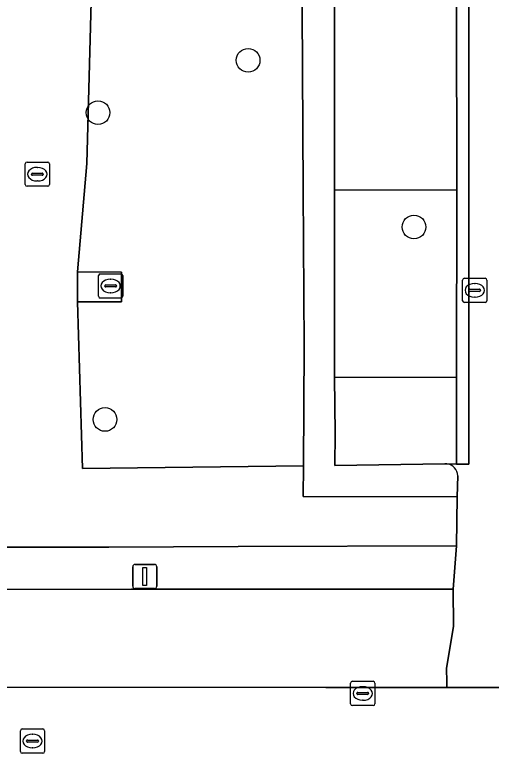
# Model space of a CAD drawing. Extents: x 161477 to 163040, y 383680 to 384871.
# Drawn here: x 162039.63 to 162059.28, y 384502.31 to 384532.78 of the extents above; entities that cross this region are included whole.
import ezdxf

# ---------------------------------------------------------------- set-up
doc = ezdxf.new("R2010")
doc.units = 0
for name, color, linetype in [('IMGEO_Berm_groen', 7, 'Continuous'), ('IMGEO_Boom', 7, 'Continuous'), ('IMGEO_Brandkraan', 7, 'Continuous'), ('IMGEO_Groenvoorziening', 7, 'Continuous'), ('IMGEO_Haag', 7, 'Continuous'), ('IMGEO_Kolk', 7, 'Continuous'), ('IMGEO_Lichtmast', 7, 'Continuous'), ('IMGEO_Parkeervlak_open', 7, 'Continuous'), ('IMGEO_Rijbaan_lokaal_open', 7, 'Continuous'), ('IMGEO_Rioolput', 7, 'Continuous'), ('IMGEO_Voetpad_gesloten', 7, 'Continuous'), ('IMGEO_Voetpad_open', 7, 'Continuous')]:
    doc.layers.add(name, color=color, linetype=linetype)

msp = doc.modelspace()

# ---------------------------------------------------------------- linework, layer by layer
at = {"layer": 'IMGEO_Berm_groen'}
msp.add_lwpolyline([(162057.722, 384507.556), (162057.709, 384509.083), (162048.624, 384509.085), (162044.445, 384509.085), (162031.643, 384509.049), (162031.727, 384505.03), (162052.452, 384505.019), (162052.815, 384505.019), (162057.448, 384505.02), (162057.441, 384505.255), (162057.426, 384505.804)], close=True, dxfattribs=at)
at = {"layer": 'IMGEO_Boom'}
for centre in [(162049.25, 384530.9), (162043.06, 384528.74), (162056.09, 384524.02), (162043.35, 384516.08)]:
    msp.add_circle(centre, 0.489, dxfattribs=at)
at = {"layer": 'IMGEO_Brandkraan'}
for p, q in [((162043.079, 384521.164), (162043.079, 384522.016)), ((162043.154, 384522.09), (162044.006, 384522.09)), ((162044.08, 384522.016), (162044.08, 384521.164)), ((162043.338, 384521.584), (162043.338, 384521.596)), ((162043.381, 384521.633), (162043.779, 384521.633)), ((162043.567, 384521.87), (162043.592, 384521.87)), ((162043.822, 384521.596), (162043.822, 384521.584)), ((162043.776, 384521.547), (162043.378, 384521.547)), ((162043.59, 384521.31), (162043.565, 384521.31)), ((162044.006, 384521.09), (162043.154, 384521.09))]:
    msp.add_line(p, q, dxfattribs=at)
for points in [[(162043.079, 384521.164), (162043.079, 384522.016)], [(162043.154, 384522.09), (162044.006, 384522.09)], [(162044.08, 384522.016), (162044.08, 384521.164)], [(162044.006, 384521.09), (162043.154, 384521.09)]]:
    msp.add_lwpolyline(points, dxfattribs=at)
for centre, radius, start, end in [((162043.156, 384522.014), 0.0765, 91.552, 178.448), ((162043.156, 384522.014), 0.0765, 91.552, 178.448), ((162044.004, 384522.014), 0.0765, 1.552, 88.448), ((162044.004, 384522.014), 0.0765, 1.552, 88.448), ((162043.378, 384521.593), 0.0403, 85.8775, 175.7526), ((162043.375, 384521.583), 0.0366, 178.938, 274.7102), ((162043.779, 384521.59), 0.043, 264.8664, 352.4533), ((162043.783, 384521.595), 0.0386, 1.7309, 96.639), ((162043.156, 384521.166), 0.0765, 181.552, 268.448), ((162043.156, 384521.166), 0.0765, 181.552, 268.448), ((162044.004, 384521.166), 0.0765, 271.552, 358.448), ((162044.004, 384521.166), 0.0765, 271.552, 358.448)]:
    msp.add_arc(centre, radius, start, end, dxfattribs=at)
for centre, major_axis, ratio, start_param, end_param in [((162043.566, 384521.59), (-0.387, 0.002), 0.722429, 4.712389, 7.853982), ((162043.591, 384521.59), (-0.39, 0.002), 0.717154, 1.570796, 4.712389)]:
    msp.add_ellipse(centre, major_axis=major_axis, ratio=ratio, start_param=start_param, end_param=end_param, dxfattribs=at)
at = {"layer": 'IMGEO_Groenvoorziening'}
for points in [[(162092.421, 384565.458), (162091.786, 384565.457), (162052.794, 384565.396), (162051.294, 384565.394), (162051.35, 384555.434), (162051.52, 384525.545), (162051.556, 384519.106), (162051.53, 384514.161), (162051.523, 384512.899), (162057.876, 384512.891), (162057.892, 384513.755)], [(162029.512, 384535.233), (162030.164, 384527.301), (162031.061, 384519.399), (162031.391, 384514.945), (162031.606, 384510.809), (162043.502, 384510.817), (162048.846, 384510.835), (162057.837, 384510.867), (162057.876, 384512.891), (162051.523, 384512.899), (162051.53, 384514.161), (162045.829, 384514.093), (162042.425, 384514.052), (162042.21, 384520.937), (162042.219, 384522.166), (162042.598, 384526.639), (162042.997, 384541.538)], [(162057.448, 384514.252), (162057.361, 384514.255), (162052.828, 384514.177), (162052.846, 384515.496), (162052.811, 384517.822), (162052.814, 384525.546), (162052.812, 384528.106), (162052.811, 384530.629), (162052.81, 384533.135)]]:
    msp.add_lwpolyline(points, dxfattribs=at)
for points in [[(162051.35, 384555.434), (162047.052, 384555.331), (162045.489, 384554.688), (162043.952, 384552.117), (162042.533, 384546.689), (162042.997, 384541.538), (162042.598, 384526.639), (162042.219, 384522.166), (162044.034, 384522.158), (162044.024, 384520.929), (162042.21, 384520.937), (162042.425, 384514.052), (162045.829, 384514.093), (162051.53, 384514.161), (162051.556, 384519.106), (162051.52, 384525.545)], [(162057.851, 384525.549), (162052.814, 384525.546), (162052.811, 384517.822), (162057.842, 384517.814)]]:
    msp.add_lwpolyline(points, close=True, dxfattribs=at)
msp.add_arc((162057.386, 384513.75), 0.506, 0.6123, 82.9404, dxfattribs=at)
at = {"layer": 'IMGEO_Haag'}
for points in [[(162092.421, 384565.458), (162091.786, 384565.457), (162052.794, 384565.396), (162051.294, 384565.394), (162051.35, 384555.434), (162051.52, 384525.545), (162051.556, 384519.106), (162051.53, 384514.161), (162051.523, 384512.899), (162057.876, 384512.891), (162057.892, 384513.755)], [(162057.448, 384514.252), (162057.361, 384514.255), (162052.828, 384514.177), (162052.846, 384515.496), (162052.811, 384517.822), (162052.814, 384525.546), (162052.812, 384528.106), (162052.811, 384530.629), (162052.81, 384533.135)]]:
    msp.add_lwpolyline(points, dxfattribs=at)
msp.add_arc((162057.386, 384513.75), 0.506, 0.6123, 82.9404, dxfattribs=at)
at = {"layer": 'IMGEO_Kolk'}
for p, q in [((162058.171, 384521.908), (162059.023, 384521.908)), ((162058.096, 384520.982), (162058.096, 384521.834)), ((162058.584, 384521.688), (162058.609, 384521.688)), ((162059.097, 384521.834), (162059.097, 384520.982)), ((162058.355, 384521.402), (162058.355, 384521.414)), ((162058.793, 384521.365), (162058.395, 384521.365)), ((162058.398, 384521.451), (162058.796, 384521.451)), ((162058.839, 384521.414), (162058.839, 384521.402)), ((162058.607, 384521.128), (162058.582, 384521.128)), ((162059.023, 384520.908), (162058.171, 384520.908)), ((162053.477, 384504.35), (162053.477, 384505.202)), ((162053.552, 384505.276), (162054.404, 384505.276)), ((162054.478, 384505.202), (162054.478, 384504.35)), ((162053.779, 384504.819), (162054.177, 384504.819)), ((162053.965, 384505.056), (162053.99, 384505.056)), ((162053.736, 384504.77), (162053.736, 384504.782)), ((162054.174, 384504.733), (162053.776, 384504.733)), ((162054.22, 384504.782), (162054.22, 384504.77)), ((162054.404, 384504.276), (162053.552, 384504.276)), ((162053.988, 384504.496), (162053.963, 384504.496))]:
    msp.add_line(p, q, dxfattribs=at)
for points in [[(162058.171, 384521.908), (162059.023, 384521.908)], [(162058.096, 384520.982), (162058.096, 384521.834)], [(162059.097, 384521.834), (162059.097, 384520.982)], [(162059.023, 384520.908), (162058.171, 384520.908)], [(162053.477, 384504.35), (162053.477, 384505.202)], [(162053.552, 384505.276), (162054.404, 384505.276)], [(162054.478, 384505.202), (162054.478, 384504.35)], [(162054.404, 384504.276), (162053.552, 384504.276)]]:
    msp.add_lwpolyline(points, dxfattribs=at)
for centre, radius, start, end in [((162058.173, 384521.832), 0.0765, 91.552, 178.448), ((162058.173, 384521.832), 0.0765, 91.552, 178.448), ((162059.021, 384521.832), 0.0765, 1.552, 88.448), ((162059.021, 384521.832), 0.0765, 1.552, 88.448), ((162058.395, 384521.411), 0.0403, 85.8775, 175.7526), ((162058.392, 384521.401), 0.0366, 178.938, 274.7102), ((162058.796, 384521.408), 0.043, 264.8664, 352.4533), ((162058.8, 384521.413), 0.0386, 1.7309, 96.639), ((162058.173, 384520.984), 0.0765, 181.552, 268.448), ((162058.173, 384520.984), 0.0765, 181.552, 268.448), ((162059.021, 384520.984), 0.0765, 271.552, 358.448), ((162059.021, 384520.984), 0.0765, 271.552, 358.448), ((162053.554, 384505.2), 0.0765, 91.552, 178.448), ((162053.554, 384505.2), 0.0765, 91.552, 178.448), ((162054.402, 384505.2), 0.0765, 1.552, 88.448), ((162054.402, 384505.2), 0.0765, 1.552, 88.448), ((162053.776, 384504.779), 0.0403, 85.8775, 175.7526), ((162054.181, 384504.781), 0.0386, 1.7309, 96.639), ((162053.773, 384504.769), 0.0366, 178.938, 274.7102), ((162054.177, 384504.776), 0.043, 264.8664, 352.4533), ((162053.554, 384504.352), 0.0765, 181.552, 268.448), ((162053.554, 384504.352), 0.0765, 181.552, 268.448), ((162054.402, 384504.352), 0.0765, 271.552, 358.448), ((162054.402, 384504.352), 0.0765, 271.552, 358.448)]:
    msp.add_arc(centre, radius, start, end, dxfattribs=at)
for centre, major_axis, ratio, start_param, end_param in [((162058.583, 384521.408), (-0.387, 0.002), 0.722429, 4.712389, 7.853982), ((162058.608, 384521.408), (-0.39, 0.002), 0.717154, 1.570796, 4.712389), ((162053.964, 384504.776), (-0.387, 0.002), 0.722429, 4.712389, 7.853982), ((162053.989, 384504.776), (-0.39, 0.002), 0.717154, 1.570796, 4.712389)]:
    msp.add_ellipse(centre, major_axis=major_axis, ratio=ratio, start_param=start_param, end_param=end_param, dxfattribs=at)
at = {"layer": 'IMGEO_Lichtmast'}
for p, q in [((162044.495, 384509.2), (162044.495, 384510)), ((162044.495, 384510), (162044.495, 384509.2)), ((162044.595, 384510.1), (162045.385, 384510.1)), ((162045.385, 384510.1), (162044.595, 384510.1)), ((162045.485, 384510), (162045.485, 384509.2)), ((162045.485, 384509.2), (162045.485, 384510)), ((162045.385, 384509.1), (162044.595, 384509.1)), ((162044.595, 384509.1), (162045.385, 384509.1))]:
    msp.add_line(p, q, dxfattribs=at)
msp.add_lwpolyline([(162044.915, 384509.975), (162045.065, 384509.975), (162045.065, 384509.225), (162044.915, 384509.225), (162044.915, 384509.975)], dxfattribs=at)
for centre, start, end in [((162044.595, 384510), 90, 180), ((162044.595, 384510), 90, 180), ((162045.385, 384510), 0, 90), ((162045.385, 384510), 360, 90), ((162044.595, 384509.2), 180, 270), ((162044.595, 384509.2), 180, 270), ((162045.385, 384509.2), 270, 0), ((162045.385, 384509.2), 270, 0)]:
    msp.add_arc(centre, 0.1, start, end, dxfattribs=at)
at = {"layer": 'IMGEO_Parkeervlak_open'}
msp.add_lwpolyline([(162052.81, 384533.135), (162052.811, 384530.629), (162052.812, 384528.106), (162052.814, 384525.546), (162057.851, 384525.549), (162057.851, 384528.109), (162057.85, 384530.631), (162057.85, 384533.138)], dxfattribs=at)
msp.add_lwpolyline([(162057.842, 384517.814), (162052.811, 384517.822), (162052.846, 384515.496), (162052.828, 384514.177), (162057.361, 384514.255), (162057.448, 384514.252), (162057.847, 384514.237), (162057.846, 384515.245)], close=True, dxfattribs=at)
at = {"layer": 'IMGEO_Rijbaan_lokaal_open'}
for points in [[(162085.338, 384525.521), (162085.309, 384555.675), (162085.307, 384556.892), (162086.713, 384556.888), (162086.837, 384556.888), (162087.834, 384556.898), (162090.944, 384556.899), (162090.929, 384564.042), (162080.258, 384563.918), (162053.27, 384563.937), (162052.739, 384563.936), (162052.74, 384563.444), (162052.755, 384557.469), (162052.779, 384556.918), (162053.206, 384556.919), (162055.804, 384556.908), (162056.825, 384556.878), (162056.908, 384556.879), (162058.333, 384556.902), (162058.334, 384555.718), (162058.35, 384525.167), (162058.356, 384514.243), (162057.847, 384514.237), (162057.448, 384514.252)], [(162057.85, 384533.138), (162057.85, 384530.631), (162057.851, 384528.109), (162057.851, 384525.549), (162057.842, 384517.814), (162057.846, 384515.245), (162057.847, 384514.237), (162058.356, 384514.243), (162058.35, 384525.167), (162058.334, 384555.718)], [(162057.892, 384513.755), (162057.876, 384512.891), (162057.837, 384510.867), (162057.709, 384509.083), (162057.722, 384507.556), (162057.426, 384505.804), (162057.441, 384505.255), (162057.448, 384505.02), (162057.862, 384505.02), (162058.36, 384505.021), (162063.342, 384505.022), (162063.846, 384505.022), (162064.506, 384505.022), (162064.501, 384505.254), (162064.488, 384505.813), (162063.938, 384507.578), (162063.926, 384509.088), (162063.824, 384510.854), (162063.818, 384513), (162063.816, 384513.833)], [(162063.342, 384505.022), (162058.36, 384505.021), (162057.862, 384505.02), (162057.448, 384505.02), (162052.815, 384505.019), (162052.452, 384505.019), (162031.727, 384505.03), (162029.637, 384505.031), (162008.121, 384505.042), (161984.616, 384505.056), (161964.194, 384505.054)]]:
    msp.add_lwpolyline(points, dxfattribs=at)
msp.add_arc((162057.386, 384513.75), 0.506, 0.6123, 82.9404, dxfattribs=at)
at = {"layer": 'IMGEO_Rioolput'}
for p, q in [((162040.059, 384525.774), (162040.059, 384526.626)), ((162040.134, 384526.7), (162040.986, 384526.7)), ((162040.547, 384526.48), (162040.572, 384526.48)), ((162041.06, 384526.626), (162041.06, 384525.774)), ((162040.318, 384526.194), (162040.318, 384526.206)), ((162040.756, 384526.157), (162040.358, 384526.157)), ((162040.361, 384526.243), (162040.759, 384526.243)), ((162040.802, 384526.206), (162040.802, 384526.194)), ((162040.57, 384525.92), (162040.545, 384525.92)), ((162040.986, 384525.7), (162040.134, 384525.7)), ((162039.934, 384503.31), (162040.786, 384503.31)), ((162039.859, 384502.384), (162039.859, 384503.236)), ((162040.347, 384503.09), (162040.372, 384503.09)), ((162040.86, 384503.236), (162040.86, 384502.384)), ((162040.118, 384502.804), (162040.118, 384502.816)), ((162040.556, 384502.767), (162040.158, 384502.767)), ((162040.161, 384502.853), (162040.559, 384502.853)), ((162040.602, 384502.816), (162040.602, 384502.804)), ((162040.37, 384502.53), (162040.345, 384502.53)), ((162040.786, 384502.31), (162039.934, 384502.31))]:
    msp.add_line(p, q, dxfattribs=at)
for points in [[(162040.059, 384525.774), (162040.059, 384526.626)], [(162040.134, 384526.7), (162040.986, 384526.7)], [(162041.06, 384526.626), (162041.06, 384525.774)], [(162040.986, 384525.7), (162040.134, 384525.7)], [(162039.934, 384503.31), (162040.786, 384503.31)], [(162039.859, 384502.384), (162039.859, 384503.236)], [(162040.86, 384503.236), (162040.86, 384502.384)], [(162040.786, 384502.31), (162039.934, 384502.31)]]:
    msp.add_lwpolyline(points, dxfattribs=at)
for centre, radius, start, end in [((162040.136, 384526.624), 0.0765, 91.552, 178.448), ((162040.136, 384526.624), 0.0765, 91.552, 178.448), ((162040.984, 384526.624), 0.0765, 1.552, 88.448), ((162040.984, 384526.624), 0.0765, 1.552, 88.448), ((162040.358, 384526.203), 0.0403, 85.8775, 175.7526), ((162040.355, 384526.193), 0.0366, 178.938, 274.7102), ((162040.759, 384526.2), 0.043, 264.8664, 352.4533), ((162040.763, 384526.205), 0.0386, 1.7309, 96.639), ((162040.136, 384525.776), 0.0765, 181.552, 268.448), ((162040.136, 384525.776), 0.0765, 181.552, 268.448), ((162040.984, 384525.776), 0.0765, 271.552, 358.448), ((162040.984, 384525.776), 0.0765, 271.552, 358.448), ((162039.936, 384503.234), 0.0765, 91.552, 178.448), ((162039.936, 384503.234), 0.0765, 91.552, 178.448), ((162040.784, 384503.234), 0.0765, 1.552, 88.448), ((162040.784, 384503.234), 0.0765, 1.552, 88.448), ((162040.158, 384502.813), 0.0403, 85.8775, 175.7526), ((162040.155, 384502.803), 0.0366, 178.938, 274.7102), ((162040.559, 384502.81), 0.043, 264.8664, 352.4533), ((162040.563, 384502.815), 0.0386, 1.7309, 96.639), ((162039.936, 384502.386), 0.0765, 181.552, 268.448), ((162039.936, 384502.386), 0.0765, 181.552, 268.448), ((162040.784, 384502.386), 0.0765, 271.552, 358.448), ((162040.784, 384502.386), 0.0765, 271.552, 358.448)]:
    msp.add_arc(centre, radius, start, end, dxfattribs=at)
for centre, major_axis, ratio, start_param, end_param in [((162040.546, 384526.2), (-0.387, 0.002), 0.722429, 4.712389, 7.853982), ((162040.571, 384526.2), (-0.39, 0.002), 0.717154, 1.570796, 4.712389), ((162040.346, 384502.81), (-0.387, 0.002), 0.722429, 4.712389, 7.853982), ((162040.371, 384502.81), (-0.39, 0.002), 0.717154, 1.570796, 4.712389)]:
    msp.add_ellipse(centre, major_axis=major_axis, ratio=ratio, start_param=start_param, end_param=end_param, dxfattribs=at)
at = {"layer": 'IMGEO_Voetpad_gesloten'}
msp.add_lwpolyline([(162042.219, 384522.166), (162042.21, 384520.937), (162044.024, 384520.929), (162044.034, 384522.158)], close=True, dxfattribs=at)
at = {"layer": 'IMGEO_Voetpad_open'}
msp.add_lwpolyline([(161964.211, 384509.028), (161986.883, 384509.022), (162012.979, 384508.997), (162029.553, 384509.043), (162029.637, 384505.031), (162031.727, 384505.03), (162031.643, 384509.049), (162044.445, 384509.085), (162048.624, 384509.085), (162057.709, 384509.083), (162057.837, 384510.867), (162048.846, 384510.835), (162043.502, 384510.817), (162031.606, 384510.809), (162029.73, 384510.808), (162012.843, 384510.796), (161991.389, 384510.799), (161964.228, 384510.848)], dxfattribs=at)

doc.saveas('drawing.dxf')
